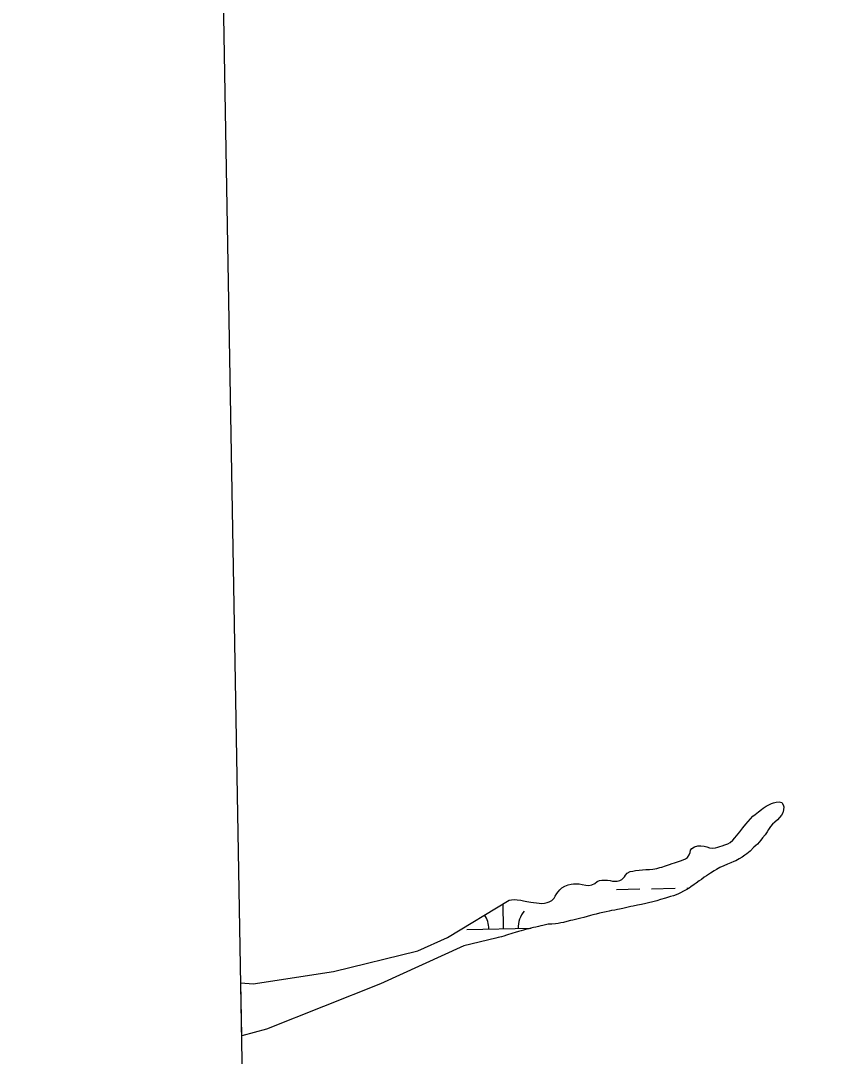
# Model space of a CAD drawing. Extents: x 3925854 to 3964121, y 224593 to 250589.
# Drawn here: x 3929792 to 3930880, y 231221 to 232630 of the extents above; entities that cross this region are included whole.
import ezdxf

# ---------------------------------------------------------------- set-up
doc = ezdxf.new("R2010")
doc.units = 0
doc.layers.add('V-GRID-FRAM', color=7, linetype='Continuous')
doc.layers.add('V-WETL-SWMP', color=7, linetype='Continuous')

msp = doc.modelspace()

# ---------------------------------------------------------------- linework, layer by layer
at = {"layer": 'V-GRID-FRAM'}
msp.add_lwpolyline([(3929791.517, 248207.597), (3961703.892, 248787.859), (3962042.387, 230608.264), (3930114.146, 230027.713), (3929791.517, 248207.597)], dxfattribs=at)
at = {"layer": 'V-WETL-SWMP'}
for p, q in [((3930806.296, 231561.472), (3930809.877, 231563.475)), ((3930809.877, 231563.475), (3930813.458, 231565.041)), ((3930813.458, 231565.041), (3930816.428, 231566.085)), ((3930816.428, 231566.085), (3930820.008, 231567.128)), ((3930820.008, 231567.128), (3930824.199, 231567.384)), ((3930824.199, 231567.384), (3930827.515, 231566.42)), ((3930827.515, 231566.42), (3930829.693, 231563.536)), ((3930829.693, 231563.536), (3930830.301, 231560.567)), ((3930784.886, 231544.565), (3930788.12, 231547.79)), ((3930788.12, 231547.79), (3930791.353, 231550.405)), ((3930791.353, 231550.405), (3930795.723, 231553.804)), ((3930795.723, 231553.804), (3930799.83, 231556.941)), ((3930799.83, 231556.941), (3930802.451, 231558.771)), ((3930802.451, 231558.771), (3930806.296, 231561.472)), ((3930827.318, 231549.223), (3930824.607, 231546.084)), ((3930829.068, 231552.363), (3930827.318, 231549.223)), ((3930830.033, 231556.465), (3930829.068, 231552.363)), ((3930830.301, 231560.567), (3930830.033, 231556.465)), ((3930774.656, 231532.27), (3930778.503, 231536.978)), ((3930778.503, 231536.978), (3930781.738, 231540.815)), ((3930781.738, 231540.815), (3930784.886, 231544.565)), ((3930812.021, 231533.879), (3930809.571, 231530.041)), ((3930814.993, 231536.93), (3930812.021, 231533.879)), ((3930818.052, 231539.982), (3930814.993, 231536.93)), ((3930821.548, 231542.945), (3930818.052, 231539.982)), ((3930824.607, 231546.084), (3930821.548, 231542.945)), ((3930763.813, 231518.491), (3930765.999, 231521.02)), ((3930765.999, 231521.02), (3930770.371, 231526.514)), ((3930770.371, 231526.514), (3930774.656, 231532.27)), ((3930804.848, 231522.802), (3930801.35, 231518.354)), ((3930807.559, 231526.639), (3930804.848, 231522.802)), ((3930809.571, 231530.041), (3930807.559, 231526.639)), ((3930705.219, 231504.077), (3930708.714, 231506.168)), ((3930708.714, 231506.168), (3930713.168, 231507.646)), ((3930713.168, 231507.646), (3930717.533, 231507.815)), ((3930717.533, 231507.815), (3930721.809, 231507.024)), ((3930721.809, 231507.024), (3930725.387, 231506.146)), ((3930725.387, 231506.146), (3930729.227, 231505.093)), ((3930737.519, 231504.733), (3930740.401, 231505.602)), ((3930740.401, 231505.602), (3930743.37, 231506.559)), ((3930743.37, 231506.559), (3930746.602, 231507.602)), ((3930746.602, 231507.602), (3930750.182, 231508.819)), ((3930750.182, 231508.819), (3930754.113, 231510.298)), ((3930754.113, 231510.298), (3930757.52, 231512.127)), ((3930757.52, 231512.127), (3930760.929, 231515.527)), ((3930760.929, 231515.527), (3930763.813, 231518.491)), ((3930789.723, 231505.799), (3930784.566, 231500.568)), ((3930792.083, 231507.891), (3930789.723, 231505.799)), ((3930794.355, 231509.896), (3930792.083, 231507.891)), ((3930799.076, 231515.215), (3930794.355, 231509.896)), ((3930801.35, 231518.354), (3930799.076, 231515.215)), ((3930696.296, 231490.035), (3930699.18, 231491.951)), ((3930699.18, 231491.951), (3930701.716, 231495.265)), ((3930701.716, 231495.265), (3930702.767, 231498.494)), ((3930702.767, 231498.494), (3930703.47, 231501.548)), ((3930703.47, 231501.548), (3930705.219, 231504.077)), ((3930729.227, 231505.093), (3930733.329, 231504.477)), ((3930733.329, 231504.477), (3930737.519, 231504.733)), ((3930773.556, 231492.202), (3930769.537, 231489.851)), ((3930777.487, 231494.816), (3930773.556, 231492.202)), ((3930780.109, 231496.559), (3930777.487, 231494.816)), ((3930784.566, 231500.568), (3930780.109, 231496.559)), ((3930657.346, 231476.992), (3930661.537, 231477.946)), ((3930661.537, 231477.946), (3930664.506, 231478.728)), ((3930664.506, 231478.728), (3930669.31, 231480.468)), ((3930669.31, 231480.468), (3930674.637, 231482.207)), ((3930674.637, 231482.207), (3930678.392, 231483.424)), ((3930678.392, 231483.424), (3930681.536, 231484.293)), ((3930681.536, 231484.293), (3930685.553, 231485.684)), ((3930685.553, 231485.684), (3930689.746, 231487.25)), ((3930689.746, 231487.25), (3930693.327, 231488.729)), ((3930693.327, 231488.729), (3930696.296, 231490.035)), ((3930743.42, 231478.013), (3930738.615, 231475.401)), ((3930748.748, 231480.45), (3930743.42, 231478.013)), ((3930753.552, 231482.539), (3930748.748, 231480.45)), ((3930758.443, 231484.366), (3930753.552, 231482.539)), ((3930762.461, 231486.106), (3930758.443, 231484.366)), ((3930765.169, 231487.412), (3930762.461, 231486.106)), ((3930769.537, 231489.851), (3930765.169, 231487.412)), ((3930610.012, 231461.865), (3930613.333, 231465.352)), ((3930613.333, 231465.352), (3930614.995, 231467.882)), ((3930614.995, 231467.882), (3930617.181, 231470.323)), ((3930617.181, 231470.323), (3930621.374, 231472.587)), ((3930621.374, 231472.587), (3930624.605, 231473.194)), ((3930624.605, 231473.194), (3930628.272, 231473.975)), ((3930628.272, 231473.975), (3930633.336, 231474.579)), ((3930633.336, 231474.579), (3930638.138, 231475.097)), ((3930638.138, 231475.097), (3930642.59, 231475.265)), ((3930642.59, 231475.265), (3930647.305, 231475.521)), ((3930647.305, 231475.521), (3930652.194, 231476.038)), ((3930652.194, 231476.038), (3930657.346, 231476.992)), ((3930722.103, 231464.947), (3930718.083, 231461.984)), ((3930725.073, 231466.951), (3930722.103, 231464.947)), ((3930730.403, 231470.348), (3930725.073, 231466.951)), ((3930735.645, 231473.659), (3930730.403, 231470.348)), ((3930738.615, 231475.401), (3930735.645, 231473.659)), ((3930525.404, 231447.747), (3930528.375, 231450.275)), ((3930528.375, 231450.275), (3930532.306, 231452.627)), ((3930532.306, 231452.627), (3930536.935, 231454.366)), ((3930536.935, 231454.366), (3930540.691, 231455.584)), ((3930540.691, 231455.584), (3930543.921, 231456.016)), ((3930543.921, 231456.016), (3930547.5, 231456.098)), ((3930547.5, 231456.098), (3930551.603, 231455.831)), ((3930551.603, 231455.831), (3930556.054, 231455.127)), ((3930556.054, 231455.127), (3930561.029, 231454.073)), ((3930561.029, 231454.073), (3930564.956, 231453.806)), ((3930564.956, 231453.806), (3930568.799, 231454.674)), ((3930568.799, 231454.674), (3930572.904, 231456.414)), ((3930572.904, 231456.414), (3930576.225, 231459.116)), ((3930576.225, 231459.116), (3930579.456, 231460.246)), ((3930579.456, 231460.246), (3930582.686, 231460.679)), ((3930582.686, 231460.679), (3930586.179, 231461.023)), ((3930586.179, 231461.023), (3930590.107, 231460.931)), ((3930590.107, 231460.931), (3930593.86, 231460.227)), ((3930593.86, 231460.227), (3930597.176, 231459.699)), ((3930597.176, 231459.699), (3930600.231, 231459.433)), ((3930600.231, 231459.433), (3930603.549, 231459.691)), ((3930603.549, 231459.691), (3930607.042, 231460.559)), ((3930607.042, 231460.559), (3930610.012, 231461.865)), ((3930650.404, 231449.278), (3930682.399, 231449.859)), ((3930701.307, 231450.221), (3930697.55, 231447.869)), ((3930698.396, 231450.15), (3930701.278, 231450.203)), ((3930703.754, 231451.964), (3930701.307, 231450.221)), ((3930708.21, 231455.188), (3930703.754, 231451.964)), ((3930711.006, 231456.93), (3930708.21, 231455.188)), ((3930714.938, 231459.806), (3930711.006, 231456.93)), ((3930718.083, 231461.984), (3930714.938, 231459.806)), ((3930514.473, 231433.358), (3930517.532, 231436.409)), ((3930517.532, 231436.409), (3930519.02, 231439.026)), ((3930519.02, 231439.026), (3930521.294, 231442.602)), ((3930521.294, 231442.602), (3930523.393, 231445.218)), ((3930523.393, 231445.218), (3930525.404, 231447.747)), ((3930602.412, 231448.405), (3930634.407, 231448.987)), ((3930669.164, 231436.471), (3930662.614, 231434.472)), ((3930672.046, 231437.34), (3930669.164, 231436.471)), ((3930676.238, 231438.557), (3930672.046, 231437.34)), ((3930680.168, 231439.687), (3930676.238, 231438.557)), ((3930686.107, 231442.036), (3930680.168, 231439.687)), ((3930689.776, 231443.864), (3930686.107, 231442.036)), ((3930693.969, 231445.866), (3930689.776, 231443.864)), ((3930697.55, 231447.869), (3930693.969, 231445.866)), ((3930372.497, 231382.89), (3930456.247, 231433.784)), ((3930448.768, 231394.861), (3930448.15, 231428.863)), ((3930456.247, 231433.784), (3930459.74, 231434.216)), ((3930459.74, 231434.216), (3930463.319, 231434.386)), ((3930463.319, 231434.386), (3930467.422, 231434.206)), ((3930467.422, 231434.206), (3930472.309, 231433.501)), ((3930472.309, 231433.501), (3930475.887, 231432.71)), ((3930475.887, 231432.71), (3930480.6, 231432.006)), ((3930480.6, 231432.006), (3930485.837, 231430.951)), ((3930485.837, 231430.951), (3930489.765, 231430.597)), ((3930489.765, 231430.597), (3930493.78, 231430.155)), ((3930493.78, 231430.155), (3930497.184, 231429.714)), ((3930497.184, 231429.714), (3930501.024, 231429.185)), ((3930501.024, 231429.185), (3930504.778, 231429.53)), ((3930504.778, 231429.53), (3930508.009, 231430.398)), ((3930508.009, 231430.398), (3930510.978, 231431.355)), ((3930510.978, 231431.355), (3930514.473, 231433.358)), ((3930606.816, 231421.451), (3930603.76, 231420.931)), ((3930611.007, 231422.319), (3930606.816, 231421.451)), ((3930616.858, 231423.708), (3930611.007, 231422.319)), ((3930621.922, 231424.836), (3930616.858, 231423.708)), ((3930625.066, 231425.53), (3930621.922, 231424.836)), ((3930631.091, 231426.832), (3930625.066, 231425.53)), ((3930636.592, 231427.959), (3930631.091, 231426.832)), ((3930642.704, 231429.26), (3930636.592, 231427.959)), ((3930646.285, 231430.129), (3930642.704, 231429.26)), ((3930652.048, 231431.518), (3930646.285, 231430.129)), ((3930657.287, 231432.82), (3930652.048, 231431.518)), ((3930662.614, 231434.472), (3930657.287, 231432.82)), ((3930548.746, 231407.822), (3930543.07, 231406.52)), ((3930554.248, 231409.125), (3930548.746, 231407.822)), ((3930558.177, 231410.08), (3930554.248, 231409.125)), ((3930562.718, 231411.296), (3930558.177, 231410.08)), ((3930567.347, 231412.774), (3930562.718, 231411.296)), ((3930570.403, 231413.555), (3930567.347, 231412.774)), ((3930574.944, 231414.771), (3930570.403, 231413.555)), ((3930579.572, 231415.9), (3930574.944, 231414.771)), ((3930584.026, 231417.029), (3930579.572, 231415.9)), ((3930588.479, 231417.896), (3930584.026, 231417.029)), ((3930592.758, 231418.851), (3930588.479, 231417.896)), ((3930595.901, 231419.458), (3930592.758, 231418.851)), ((3930600.354, 231420.238), (3930595.901, 231419.458)), ((3930603.76, 231420.931), (3930600.354, 231420.238)), ((3930398.776, 231393.952), (3930486.628, 231395.549)), ((3930475.922, 231392.904), (3930472.691, 231391.86)), ((3930478.891, 231393.773), (3930475.922, 231392.904)), ((3930483.17, 231394.727), (3930478.891, 231393.773)), ((3930486.139, 231395.422), (3930483.17, 231394.727)), ((3930489.807, 231396.377), (3930486.139, 231395.422)), ((3930492.863, 231397.071), (3930489.807, 231396.377)), ((3930496.356, 231397.853), (3930492.863, 231397.071)), ((3930499.412, 231398.634), (3930496.356, 231397.853)), ((3930502.381, 231399.241), (3930499.412, 231398.634)), ((3930505.961, 231400.022), (3930502.381, 231399.241)), ((3930509.367, 231400.803), (3930505.961, 231400.022)), ((3930514.692, 231401.146), (3930509.367, 231400.803)), ((3930519.756, 231401.488), (3930514.692, 231401.146)), ((3930523.074, 231401.92), (3930519.756, 231401.488)), ((3930526.916, 231402.701), (3930523.074, 231401.92)), ((3930530.496, 231403.482), (3930526.916, 231402.701)), ((3930535.124, 231404.61), (3930530.496, 231403.482)), ((3930539.927, 231405.826), (3930535.124, 231404.61)), ((3930543.07, 231406.52), (3930539.927, 231405.826)), ((3930332.164, 231364.677), (3930372.497, 231382.89)), ((3930438.109, 231382.042), (3930394.904, 231371.682)), ((3930441.514, 231382.648), (3930438.109, 231382.042)), ((3930446.055, 231383.864), (3930441.514, 231382.648)), ((3930449.286, 231384.733), (3930446.055, 231383.864)), ((3930452.693, 231386.038), (3930449.286, 231384.733)), ((3930455.574, 231386.907), (3930452.693, 231386.038)), ((3930458.544, 231387.863), (3930455.574, 231386.907)), ((3930461.426, 231388.733), (3930458.544, 231387.863)), ((3930464.832, 231389.776), (3930461.426, 231388.733)), ((3930469.023, 231390.905), (3930464.832, 231389.776)), ((3930472.691, 231391.86), (3930469.023, 231390.905)), ((3930217.142, 231336.658), (3930332.164, 231364.677)), ((3930394.904, 231371.682), (3930281.375, 231319.847)), ((3930108.094, 231319.847), (3930217.142, 231336.658)), ((3930092.47, 231249.129), (3930091.192, 231321.146)), ((3930091.192, 231321.146), (3930108.094, 231319.847)), ((3930281.375, 231319.847), (3930126.02, 231258.205)), ((3930126.02, 231258.205), (3930092.47, 231249.129))]:
    msp.add_line(p, q, dxfattribs=at)
for centre, start, end in [((3930393.526, 231394.331), 0.269879, 33.145156), ((3930503.993, 231396.34), 140.269876, 181.813534)]:
    msp.add_arc(centre, 35.246, start, end, dxfattribs=at)

doc.saveas('drawing.dxf')
